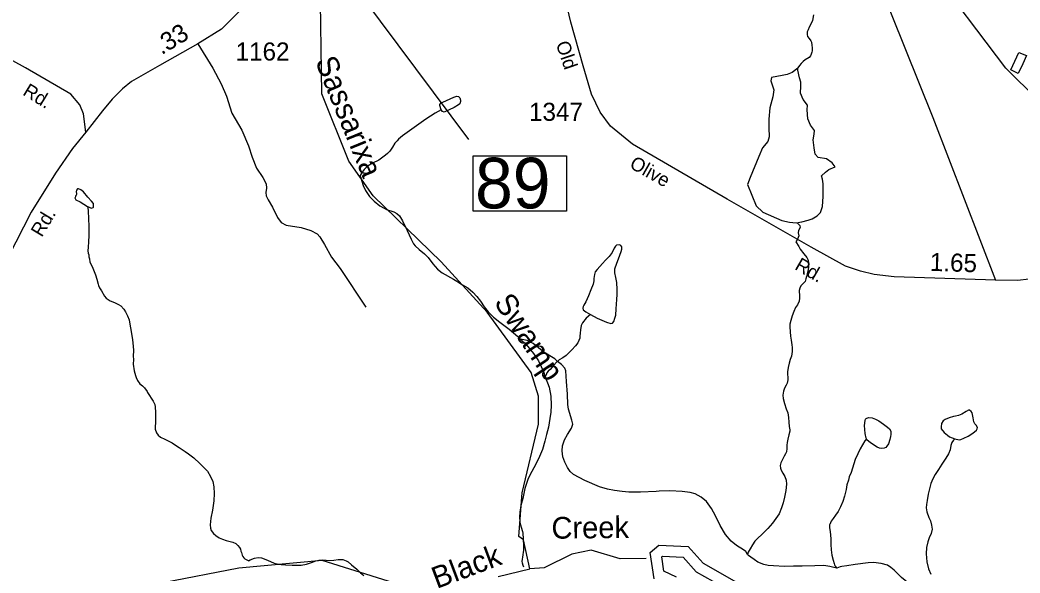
# Model space of a CAD drawing. Extents: x 2082433 to 2279600, y 546599 to 755198.
# Drawn here: x 2162677 to 2169582, y 625167 to 628988 of the extents above; entities that cross this region are included whole.
import ezdxf

# ---------------------------------------------------------------- set-up
doc = ezdxf.new("R2010")
doc.units = 0
for name, color, linetype in [('Exist Hydrographic Buffer Line', 7, 'Continuous'), ('Exist Hydrographic Creek Single Shore', 7, 'Continuous'), ('Exist Hydrographic Creek Single Shore Label', 7, 'Continuous'), ('Exist Hydrographic Lake Shore Label', 7, 'Continuous'), ('Exist Hydrographic Misc Water Feature', 7, 'Continuous'), ('Exist Hydrographic Pond Over 1500 Sq Ft', 7, 'Continuous'), ('Exist Road Non-System Type 51', 7, 'Continuous'), ('Exist Road Secondary Mileage Hundredths English Label', 7, 'Continuous'), ('Exist Road Secondary Structure Standard Bridge Number Label', 7, 'Continuous'), ('Exist Road Secondary Type 41 Attributed', 7, 'Continuous'), ('Exist Road Secondary Type 51 Attributed', 7, 'Continuous'), ('Exist Road Secondary Type 51 Label', 7, 'Continuous'), ('Exist Road Secondary Type 51 Number Label', 7, 'Continuous')]:
    doc.layers.add(name, color=color, linetype=linetype)

msp = doc.modelspace()

# ---------------------------------------------------------------- linework, layer by layer
at = {"layer": 'Exist Hydrographic Buffer Line'}
msp.add_lwpolyline([(2167210.8, 625138.9), (2167123.5, 625178.9), (2167108.3, 625277.9), (2167113.9, 625282.6), (2167256.3, 625276.2), (2167345.5, 625174.8), (2167577, 625045.1)], dxfattribs=at)
at = {"layer": 'Exist Hydrographic Creek Single Shore'}
msp.add_line((2165979.7, 625143.9), (2166196.7, 625195.3), dxfattribs=at)
for points in [[(2166196.7, 625195.3), (2166153.6, 625396.3), (2166120.8, 625419.9), (2166143.8, 625721.3), (2166257.8, 626194.6), (2166256.8, 626388.1), (2166205.7, 626553.2), (2165903.7, 626969.3), (2165584.8, 627317), (2165115.7, 627772.6), (2164947.7, 628012.2), (2164761.7, 628478.5), (2164748.8, 629269.3), (2164728.7, 629365.5), (2164756.1, 629514.4), (2164749.7, 629543.1), (2164739.6, 629558.9), (2164680.7, 629595.4), (2164646.7, 629625.7)], [(2168156.5, 629024.5), (2168148.6, 628984.8), (2168138.9, 628964.8), (2168127, 628938.6), (2168119.2, 628920.7), (2168113.1, 628906.6), (2168111.4, 628896.3), (2168111.4, 628888.6), (2168115.3, 628874.6), (2168125.4, 628860.5), (2168137.7, 628844.9), (2168141.6, 628834.6), (2168143.6, 628814.8), (2168145.9, 628795), (2168145.9, 628784.8), (2168145.9, 628774.7), (2168143.8, 628764.9), (2168140.1, 628752.8), (2168134.4, 628740.7), (2168126.4, 628728.6), (2168098.1, 628712.6), (2168084.6, 628702.5), (2168070.8, 628688.3), (2168058.7, 628674.3), (2168048.9, 628658.4), (2168044.8, 628652.1)], [(2163143.8, 627699.2), (2163147.9, 627675.1), (2163150.2, 627609.1), (2163152.5, 627569.4), (2163152.9, 627541.3), (2163153.1, 627499.2), (2163149.2, 627455.1), (2163147.3, 627419.3), (2163145.7, 627393.2), (2163147.7, 627377.5), (2163152, 627365.5), (2163153.5, 627351.5), (2163155.9, 627337.3), (2163159.8, 627315.2), (2163174.4, 627285.4), (2163198.8, 627227.4), (2163206.6, 627197.8), (2163217, 627163.8), (2163218.7, 627153.8), (2163225, 627137.9), (2163238.8, 627115.9), (2163261.3, 627080), (2163273, 627066.1), (2163285.3, 627056.1), (2163299.5, 627048.3), (2163329.2, 627036.5), (2163357.5, 627022.5), (2163373.3, 627012.8), (2163394, 626990.7), (2163405.9, 626972.6), (2163420, 626942.9), (2163430.1, 626917.1), (2163436.2, 626886.9), (2163444.5, 626835), (2163453.3, 626777.3), (2163459, 626733.4), (2163461.1, 626705.1), (2163459.6, 626665.2), (2163461.9, 626643.4), (2163457.8, 626611.1), (2163466, 626563.2), (2163474.4, 626531.6), (2163480.3, 626517.3), (2163488.5, 626497.4), (2163504.5, 626473.5), (2163522.8, 626459.8), (2163536.9, 626445.9), (2163554.8, 626420.1), (2163557.2, 626414), (2163597.2, 626354), (2163601.1, 626344.1), (2163607.3, 626330.2), (2163609.7, 626316.1), (2163613.6, 626276.1), (2163612, 626230.1), (2163611.8, 626206.3), (2163610.1, 626176.5), (2163610.5, 626160.2), (2163620.6, 626136.4), (2163630.2, 626118.3), (2163648.3, 626106.6), (2163676.6, 626092.6), (2163728.9, 626066.9), (2163758.8, 626045.3), (2163777.3, 626033.2), (2163796.9, 626021.3), (2163817.2, 626005.7), (2163841.4, 625989.8), (2163877.3, 625963.7), (2163919.8, 625924), (2163971.8, 625870.3), (2163991.9, 625834.4), (2164008.5, 625798.7), (2164016.5, 625762.6), (2164018.6, 625716.8), (2164014.9, 625666.7), (2164005.3, 625600.9), (2163995.4, 625544.8), (2163989.9, 625500.6), (2163991.7, 625476.8), (2163998.1, 625460.8), (2164014.3, 625440.9), (2164028.2, 625427.1), (2164052.2, 625410.9), (2164076.2, 625401.2), (2164100.4, 625391.4), (2164128.3, 625385.6), (2164146.5, 625379.6), (2164166.4, 625371.7), (2164180.6, 625357.8), (2164192.9, 625343.8), (2164198.8, 625331.9), (2164202.5, 625318), (2164206.8, 625308), (2164210.9, 625289.9), (2164214.8, 625280), (2164222.8, 625271.9), (2164228.8, 625264.1), (2164251.5, 625252.2), (2164255.4, 625250)], [(2168043.5, 627587.7), (2168061.4, 627568.4), (2168064.8, 627555.1), (2168052.8, 627533.9), (2168050.8, 627518.6), (2168054.8, 627496.7), (2168044.8, 627474.8), (2168032.9, 627455.5), (2168055.5, 627422.8), (2168064.1, 627404.9), (2168089.7, 627373), (2168110, 627347.3), (2168118, 627329), (2168122.1, 627307.3), (2168122.3, 627285), (2168118.8, 627259.2), (2168112.7, 627234.9), (2168106.7, 627215.2), (2168102.8, 627199.1), (2168097.3, 627180.9), (2168083.1, 627165.2), (2168069, 627151.1), (2168061.4, 627134.8), (2168057.1, 627118.8), (2168057.1, 627111.1), (2168059.6, 627086.8), (2168059.6, 627067), (2168055.9, 627044.8), (2168045.8, 627020.8), (2168032.1, 627001), (2168020, 626974.8), (2168008.1, 626944.5), (2167998.7, 626912.8), (2167992.5, 626886.5), (2167992.5, 626868.6), (2167995, 626834.6), (2167996.8, 626802.7), (2168001.5, 626776.9), (2168005.4, 626742.6), (2168007.7, 626724.8), (2168008.1, 626696.8), (2168003.6, 626664.6), (2167993.9, 626642.9), (2167988, 626616.7), (2167982, 626586.7), (2167976.7, 626556.7), (2167976.3, 626536.5), (2167978.8, 626522.7), (2167978.8, 626500.9), (2167975.1, 626478.7), (2167967.3, 626464.5), (2167955, 626444.4), (2167949.2, 626422.6), (2167945.3, 626396.4), (2167947.6, 626372.5), (2167955.6, 626338.5), (2167968.1, 626300.5), (2167978.2, 626272.6), (2167982.3, 626240.8), (2167984.5, 626208.8), (2167988.6, 626179), (2167990.9, 626166.9), (2167992.5, 626156.9), (2167992.5, 626146.7), (2167985.1, 626120.7), (2167979, 626090.8), (2167973.2, 626069), (2167971.4, 626050.6), (2167971.6, 626026.6), (2167969.7, 626004.6), (2167963.6, 625990.9), (2167953.8, 625974.6), (2167930, 625928.7), (2167926.1, 625910.6), (2167928.5, 625892.4), (2167932.2, 625876.8), (2167944.7, 625856.7), (2167958.5, 625832.7), (2167966.9, 625808.8), (2167968.5, 625780.9), (2167965, 625736.8), (2167955.2, 625690.9), (2167947.6, 625652.7), (2167935.7, 625616.7), (2167918.1, 625574.8), (2167908, 625560.5), (2167872.3, 625512.4), (2167840.6, 625474.2), (2167800.6, 625436), (2167768.8, 625405.9), (2167751, 625385.9), (2167735.6, 625361.5), (2167719.4, 625333.5), (2167705.4, 625311.7), (2167699.9, 625295.5)], [(2167699.9, 625295.5), (2167689.6, 625315.3), (2167671.6, 625327.3), (2167623.4, 625356.9), (2167587.1, 625386.8), (2167548.8, 625432.7), (2167510.6, 625494.4), (2167478.2, 625562.2), (2167452, 625612), (2167418, 625661.8), (2167379.4, 625691.5), (2167339.8, 625713.3), (2167303.5, 625723.3), (2167249.2, 625730.7), (2167163.5, 625734.3), (2167089.5, 625732.1), (2167069.6, 625729.8), (2166961.3, 625725.1), (2166881.5, 625726.6), (2166835.6, 625730.7), (2166781.7, 625736), (2166733.5, 625746.1), (2166677.3, 625763.5), (2166577, 625807.1), (2166498.9, 625848.5), (2166476.8, 625868.5), (2166456.9, 625896.3), (2166438.6, 625932.2), (2166424.5, 625970.1), (2166420.2, 626010.1), (2166423.9, 626046), (2166437.8, 626086.1), (2166457.5, 626124.5), (2166485.6, 626168.5), (2166494.8, 626196.3), (2166486.8, 626224.2), (2166464.7, 626300.2), (2166460.6, 626332.1), (2166458.1, 626402.2), (2166451.5, 626489.9), (2166444.8, 626564), (2166438.8, 626581.9), (2166416.9, 626607.9), (2166389, 626629.6)], [(2168522.8, 626093.8), (2168511.1, 626079.7), (2168477.2, 626025.6), (2168461.5, 625991.5), (2168443.8, 625951.6), (2168433.6, 625921.5), (2168426, 625891.4), (2168416.3, 625861.3), (2168402.4, 625831.3), (2168396.7, 625809.1), (2168386.6, 625777.3), (2168381.1, 625743.3), (2168369.4, 625697.2), (2168357.5, 625660.9), (2168341.5, 625623.2), (2168325.9, 625591), (2168308.3, 625566.9), (2168292.3, 625544.6), (2168278.3, 625524.8), (2168268.3, 625502.8), (2168266.3, 625498.7), (2168266.5, 625478.8), (2168270.4, 625454.6), (2168274.9, 625402.9), (2168275.1, 625364.7), (2168277.1, 625326.7), (2168283.5, 625290.8), (2168292.1, 625255.1), (2168297.6, 625233.1), (2168301.5, 625222.8), (2168305.6, 625214.9), (2168316.1, 625201.1)], [(2169132.6, 626093.3), (2169122.5, 626085), (2169110.7, 626069), (2169105.1, 626049.1), (2169099, 626017.2), (2169087.5, 625991), (2169069.6, 625960.9), (2169041.8, 625918.8), (2169018, 625882.7), (2168996.2, 625848.6), (2168980, 625818.7), (2168966.3, 625784.6), (2168958.7, 625758.6), (2168948.7, 625712.2), (2168941.1, 625668.4), (2168935.5, 625640.5), (2168933.3, 625616.5), (2168937.6, 625588.6), (2168951.5, 625550.4), (2168963.8, 625526.7), (2168971.8, 625496.6), (2168974.5, 625468.7), (2168968.1, 625438.8), (2168954.6, 625410.4), (2168944.8, 625382.3), (2168935.1, 625342.4), (2168933.3, 625300.5), (2168937.6, 625244.7), (2168950.1, 625194.6), (2168966.3, 625158.8)], [(2166999.8, 625266.6), (2166820.7, 625264.7), (2166620.7, 625324.5), (2166487.7, 625297.7), (2166296.8, 625203.1), (2166196.7, 625195.3)], [(2168316.1, 625201.1), (2168296, 625205), (2168268.1, 625210.8), (2168228.1, 625218.5), (2168166, 625216.1), (2168078, 625213.6), (2168018.1, 625213.3), (2167956, 625213), (2167880.1, 625216.8), (2167843.8, 625218.6), (2167812.1, 625226.3), (2167772.1, 625242), (2167745.8, 625259.8), (2167723.7, 625275.7), (2167707.9, 625287.4), (2167699.9, 625295.5)], [(2165447.6, 625039.9), (2164763.8, 625253.9), (2164188.6, 625200), (2163664.7, 625099.1)], [(2168965.1, 624998.9), (2168918.7, 625024.5), (2168828.5, 625082), (2168764.3, 625135.5), (2168713.9, 625187.3), (2168690.1, 625205.1), (2168665.9, 625220.9), (2168624.1, 625232.9), (2168569.7, 625238.7), (2168533.6, 625236.4), (2168444, 625225.6), (2168385.8, 625215.4), (2168351.8, 625211.2), (2168340.1, 625209.3), (2168316.1, 625201.1)]]:
    msp.add_lwpolyline(points, dxfattribs=at)
at = {"layer": 'Exist Hydrographic Lake Shore Label'}
msp.add_lwpolyline([(2167055.5, 625127.5), (2167027.8, 625308), (2167087.9, 625358.9), (2167291.5, 625349.6), (2167393.3, 625234), (2167624.7, 625104.4)], dxfattribs=at)
at = {"layer": 'Exist Hydrographic Misc Water Feature'}
for points in [[(2171988.9, 625463.1), (2171842.9, 625569.5), (2171716.8, 625752.5), (2171518.9, 626793), (2171391.7, 627156.5), (2171316.9, 627282.6), (2171173.8, 627439.7), (2170989.8, 627528.8), (2170522.9, 627702.2), (2170363.8, 627784.2), (2169483.7, 628654.9), (2168946.9, 629367.8), (2168425.8, 630172.2)], [(2169602, 628684.8), (2169568.5, 628618.9), (2169518.3, 628644.3), (2169573.9, 628762.9), (2169627.4, 628743), (2169602, 628684.8)], [(2165585.2, 628366.5), (2165577, 628396.5), (2165577, 628404.6), (2165582.9, 628412.6), (2165597.1, 628420.6), (2165672.5, 628455), (2165692.2, 628461.4), (2165704.7, 628459.1), (2165715, 628449.4), (2165718.7, 628435.5), (2165718.7, 628425.4), (2165712.9, 628409.2), (2165704.7, 628401.1), (2165675, 628382.9), (2165605.5, 628350.8), (2165595.4, 628356.8), (2165585.2, 628366.5)], [(2165585.2, 628366.5), (2165543.2, 628344.4), (2165479.6, 628304.1), (2165398, 628245.5), (2165318.4, 628189), (2165290.5, 628164.8), (2165280.5, 628152.9), (2165264.7, 628136.7), (2165248.7, 628110.7), (2165238.9, 628094.7), (2165230.9, 628082.6), (2165215.1, 628066.7), (2165200.7, 628054.7), (2165155, 628020.2), (2165111.5, 627998), (2165081.6, 627979.8), (2165069.7, 627971.9), (2165053.7, 627955.6), (2165040, 627935.8), (2165026, 627913.6), (2165024, 627909.4)], [(2165024, 627909.4), (2165029.9, 627899.6), (2165035.9, 627881.7), (2165046.1, 627843.6), (2165062.7, 627809.9), (2165091, 627767.9), (2165123, 627736.3), (2165162.8, 627704.3), (2165191.3, 627688.7), (2165207.5, 627678.5), (2165257.5, 627662.8), (2165279.3, 627651), (2165297.5, 627635.3), (2165317.8, 627601.4), (2165349.8, 627533.7), (2165378.1, 627473.9), (2165394.5, 627441.8), (2165404.5, 627427.7), (2165432.8, 627401.9), (2165471, 627372.2), (2165495, 627346.3), (2165527.2, 627304.5), (2165559.2, 627266.8), (2165591.3, 627240.9), (2165670.1, 627197.4), (2165694.1, 627183.6), (2165707.8, 627173.8), (2165731.8, 627158), (2165769.7, 627138.1), (2165804.4, 627108.1), (2165832.1, 627078.4), (2165856.7, 627044.7), (2165881.1, 627006.9), (2165909, 626971), (2165947.3, 626935.3), (2165991, 626899.4), (2166053.7, 626851.9), (2166113.8, 626800.1), (2166133.9, 626782.1)], [(2163143.8, 627699.2), (2163150, 627697.1), (2163167.6, 627689.1), (2163181.8, 627691.5), (2163184, 627695.2), (2163185.7, 627705.5), (2163183.6, 627721.2), (2163171.5, 627737.3), (2163145.5, 627765.1), (2163115.3, 627800.9), (2163097.3, 627815), (2163081.3, 627820.7), (2163073.1, 627820.7), (2163067.2, 627812.6), (2163065.1, 627800.8), (2163067, 627788.7), (2163067.6, 627782.5), (2163065.5, 627776.8), (2163061.4, 627770.5), (2163057.5, 627762.6), (2163055.5, 627758.4), (2163057.5, 627754.5), (2163059.4, 627750.5), (2163063.5, 627746.7), (2163091.8, 627730.7), (2163143.8, 627699.2)], [(2166616.6, 626952.9), (2166662.5, 626927.3), (2166727.1, 626901.3), (2166756.9, 626891.5), (2166767.1, 626893.7), (2166776.8, 626903.9), (2166784.7, 626927.9), (2166790.5, 626947.7), (2166794.4, 626991.7), (2166798.3, 627057.7), (2166800.1, 627091.9), (2166799.7, 627126), (2166797.5, 627173.7), (2166791.1, 627209.6), (2166785.2, 627241.8), (2166785.2, 627267.7), (2166798.7, 627307.8), (2166808.7, 627337.9), (2166828, 627387.8), (2166832.5, 627403.7), (2166832.1, 627420), (2166825.8, 627429.8), (2166816.1, 627433.7), (2166796, 627431.9), (2166788, 627425.8), (2166780.2, 627411.6), (2166766.3, 627381.7), (2166744.6, 627353.3), (2166720.6, 627329.4), (2166698.6, 627305.1), (2166663.2, 627265), (2166649, 627248.9), (2166643.1, 627228.7), (2166639.4, 627200.9), (2166639.6, 627185.1), (2166633.8, 627162.8), (2166617.6, 627124.7), (2166602.3, 627082.8), (2166584, 627040.6), (2166570.7, 627018.7), (2166564.7, 627008.6), (2166562.3, 626996.4), (2166566.6, 626986.4), (2166584.8, 626970.7), (2166616.6, 626952.9)], [(2166616.6, 626952.9), (2166587.1, 626928.5), (2166561, 626894.8), (2166551.2, 626876.4), (2166547.1, 626846.6), (2166545.5, 626824.5), (2166543.6, 626802.5), (2166541.8, 626788.6), (2166527.8, 626758.3), (2166512.2, 626736.3), (2166488.4, 626708.3), (2166448.5, 626670.1), (2166424.5, 626653.8), (2166398.8, 626639.9), (2166389, 626629.6)], [(2166389, 626629.6), (2166370.3, 626645.8), (2166294.1, 626693), (2166220, 626752.9), (2166178.2, 626772.6), (2166133.9, 626782.1)], [(2166133.9, 626782.1), (2166172.1, 626746.4), (2166222.3, 626682.8), (2166256.9, 626632.9), (2166275, 626592.9), (2166291, 626559.2), (2166303.3, 626523.3)], [(2166389, 626629.6), (2166384.5, 626625.8), (2166363, 626603.5), (2166337.1, 626573.3), (2166324.8, 626561.4), (2166314.8, 626549.6), (2166309.4, 626537.4), (2166303.3, 626523.3)], [(2166303.3, 626523.3), (2166331.8, 626451.7), (2166342.2, 626389.7), (2166344.3, 626325.7), (2166342.7, 626277.7), (2166336.5, 626233.6), (2166325.4, 626173.6), (2166313.5, 626123.5), (2166300, 626077.3), (2166283.8, 626021.3), (2166264.3, 625971.2), (2166236.9, 625914.9), (2166200.8, 625846.9), (2166183.1, 625812.7), (2166163.9, 625750.7), (2166147.9, 625682.5), (2166136.2, 625632.8), (2166128.6, 625586.5), (2166126.7, 625552.7), (2166129, 625520.8), (2166130.8, 625506.7), (2166147.4, 625454.7), (2166149.5, 625442.6), (2166151.5, 625403), (2166154.2, 625352.7), (2166153.8, 625322.7), (2166152, 625310.9), (2166150.1, 625292.9), (2166146.2, 625276.9), (2166144.8, 625262.9), (2166142.5, 625247), (2166144.6, 625236.9), (2166148.3, 625221), (2166152.8, 625208.9)], [(2169132.6, 626093.3), (2169162.5, 626087.5), (2169172.8, 626089.6), (2169194.5, 626097.7), (2169224.9, 626111.8), (2169256.2, 626132.2), (2169280.4, 626154.1), (2169286.4, 626162.1), (2169288, 626172), (2169278, 626188.1), (2169269.8, 626198.3), (2169262, 626212), (2169257.9, 626238.2), (2169251.5, 626274), (2169245.4, 626283.9), (2169233.7, 626291.8), (2169225.5, 626291.8), (2169209.3, 626283.7), (2169180, 626265.4), (2169157.8, 626255.3), (2169135.9, 626251.4), (2169123.6, 626249.2), (2169093.8, 626239), (2169064.3, 626226.9), (2169051.8, 626219), (2169039.9, 626200.6), (2169036.4, 626176.8), (2169038.3, 626162.7), (2169058.6, 626136.9), (2169080.7, 626118.9), (2169094.9, 626107.1), (2169132.6, 626093.3)], [(2168522.8, 626093.8), (2168518.9, 626099.6), (2168512.9, 626131.8), (2168508.2, 626185.6), (2168512.1, 626221.9), (2168516, 626229.8), (2168520.1, 626233.7), (2168536.3, 626241.8), (2168560.3, 626238.1), (2168584.1, 626230.1), (2168608.1, 626218.4), (2168640.1, 626196.5), (2168666.3, 626174.7), (2168680.9, 626162.8), (2168688.9, 626146.9), (2168690.7, 626124.8), (2168688.7, 626110.8), (2168682.5, 626088.7), (2168673.3, 626058.9), (2168662.8, 626042.6), (2168655.2, 626034.8), (2168643.5, 626030.5), (2168625.3, 626028.4), (2168611.1, 626030.5), (2168595.6, 626036.2), (2168549, 626065.9), (2168525, 626087.7), (2168522.8, 626093.8)], [(2164255.4, 625250), (2164266.9, 625258.3), (2164297.1, 625270.4), (2164321, 625274.5), (2164345, 625272.5), (2164375, 625261.1), (2164407, 625246.9), (2164431, 625235.2), (2164453.5, 625229.4), (2164481.2, 625225.5), (2164509.5, 625223.7), (2164557.1, 625221.8), (2164619.2, 625222.2), (2164655.1, 625228.5), (2164689.1, 625238.8), (2164719.3, 625250.8), (2164741.2, 625254.8), (2164762.7, 625257.2), (2164791, 625255.4), (2164814.8, 625253.4), (2164843.3, 625255.6), (2164874.7, 625259.8), (2164888.6, 625259.7), (2164906.5, 625259.8), (2164929, 625252), (2164943, 625244.2), (2164965.1, 625224.2), (2165003.3, 625192.5), (2165027.2, 625168.6), (2165051.4, 625150.7)]]:
    msp.add_lwpolyline(points, dxfattribs=at)
at = {"layer": 'Exist Hydrographic Pond Over 1500 Sq Ft'}
msp.add_lwpolyline([(2167699.3, 627850.6), (2167759, 627703.2), (2167805.5, 627660.7), (2167937, 627602.3), (2167989.1, 627590.3), (2168035.2, 627586.3), (2168074.7, 627593), (2168120.2, 627604.9), (2168145.8, 627614.9), (2168181.3, 627634.1), (2168204.2, 627658.7), (2168218.5, 627699.2), (2168222.5, 627768.2), (2168222.5, 627834.6), (2168222.5, 627855.9), (2168218.5, 627889.1), (2168211.8, 627911.7), (2168239.7, 627936.9), (2168262.3, 627955.5), (2168306.1, 627972.7), (2168284.9, 628002), (2168245, 628028.5), (2168189.3, 628039.1), (2168168, 628060.4), (2168160, 628104.2), (2168153.4, 628160), (2168160, 628199.8), (2168162.7, 628225.1), (2168134.8, 628262.2), (2168116.2, 628306.1), (2168112.9, 628367.1), (2168114.2, 628399), (2168085, 628438.9), (2168066.4, 628482.7), (2168069.1, 628530.5), (2168069.1, 628559.7), (2168059.8, 628588.9), (2168047.8, 628640.7), (2168047.8, 628655.3), (2168008, 628626.1), (2167974.8, 628611.5), (2167938.9, 628604.8), (2167865.9, 628590.2), (2167861.9, 628567.7), (2167883.2, 628506.6), (2167875.2, 628457.4), (2167855.3, 628381.8), (2167847.3, 628302.1), (2167847.3, 628243.6), (2167850, 628181.2), (2167840.7, 628148), (2167803.5, 628104.2), (2167778.3, 628045.8), (2167718.5, 627899.7)], close=True, dxfattribs=at)
at = {"layer": 'Exist Road Non-System Type 51'}
for points in [[(2168279.4, 630310.8), (2168388.6, 629737.7), (2168596.8, 629267.9), (2168979.3, 628315.2), (2169411.8, 627190.6)], [(2163904.5, 628824), (2164008, 628655.6), (2164065.9, 628546.8), (2164102.7, 628462.6), (2164138.7, 628345), (2164208.9, 628227.5), (2164254.5, 628118.7), (2164279.9, 628041.5), (2164309.8, 627964.3), (2164353.6, 627901.1), (2164376.4, 627855.5), (2164378.2, 627825.7), (2164374.7, 627795.9), (2164376.4, 627773.1), (2164390.5, 627745), (2164420.3, 627695.9), (2164454.5, 627623.9), (2164480.8, 627588.8), (2164515.9, 627571.3), (2164617.7, 627553.8), (2164686.1, 627534.5), (2164728.2, 627511.6), (2164747.5, 627490.6), (2164779.1, 627436.2), (2164828.2, 627350.2), (2164887.9, 627271.3), (2165064.2, 627002.8)]]:
    msp.add_lwpolyline(points, dxfattribs=at)
at = {"layer": 'Exist Road Secondary Structure Standard Bridge Number Label'}
msp.add_line((2164848.3, 629405.1), (2165774.2, 628162.8), dxfattribs=at)
msp.add_lwpolyline([(2165807, 628048.9), (2166451.1, 628048.9), (2166451.1, 627666.6), (2165807, 627666.6)], close=True, dxfattribs=at)
at = {"layer": 'Exist Road Secondary Type 41 Attributed'}
msp.add_lwpolyline([(2169644.9, 627197.6), (2169564, 627188.6), (2169411.8, 627190.6), (2168713.1, 627214.5), (2168575, 627229.1), (2168479.4, 627253), (2168377.2, 627286.2), (2168140.1, 627417.7), (2167559.2, 627751), (2166907.1, 628130.8), (2166754.4, 628255.6), (2166684.1, 628351.2), (2166623, 628474.7), (2166564.5, 628671.2), (2166479.6, 628974), (2166458.3, 629069.6), (2166471.6, 629173.2), (2166488.8, 629340.5), (2166482.2, 629640.6), (2166473.6, 629843.8)], dxfattribs=at)
at = {"layer": 'Exist Road Secondary Type 51 Attributed'}
for points in [[(2163130.8, 628213.4), (2163115, 628339.8), (2163090.4, 628401.2), (2163029, 628476.6), (2162715, 628657.3), (2162321.7, 628874.4), (2161799.5, 629210.1), (2161677.9, 629306.1), (2161609.2, 629378), (2161442.5, 629598.2), (2161244.6, 629866.3), (2161150.3, 629969.9), (2161052.2, 630058.2), (2160864.2, 630185.7)], [(2164455.1, 629323.3), (2164286.5, 629141.3), (2164159, 629013.8), (2164068.5, 628925.7), (2163904.5, 628824), (2163641.3, 628674.9), (2163446.6, 628562.6), (2163386, 628513.4), (2163312.4, 628441.5), (2163246.8, 628360.2), (2163130.8, 628213.4)], [(2163130.8, 628213.4), (2163039.5, 628101.1), (2162922, 627931), (2162753.5, 627659.8), (2162486.7, 627142.6), (2162365.3, 626933.1), (2162104.7, 626616.9), (2161723.8, 626189.7), (2161698.4, 626157.5)]]:
    msp.add_lwpolyline(points, dxfattribs=at)

# ---------------------------------------------------------------- texts
at = {"layer": 'Exist Hydrographic Creek Single Shore Label'}
for s, rotation, p in [('Sassarixa', 292.22503, (2164713.6, 628702.3)), ('Swamp', 303.62964, (2165945.5, 627036.2)), ('Creek', 0.62335, (2166347.5, 625403.6)), ('Black', 20.62445, (2165554.7, 625056.2))]:
    msp.add_text(s, height=150, rotation=rotation, dxfattribs=at).set_placement(p)
at = {"layer": 'Exist Road Secondary Mileage Hundredths English Label'}
for s, rotation, p in [('.33', 31.12041, (2163654.6, 628744.4)), ('1.65', 358.19727, (2168957.9, 627255))]:
    msp.add_text(s, height=125, rotation=rotation, dxfattribs=at).set_placement(p)
at = {"layer": 'Exist Road Secondary Structure Standard Bridge Number Label'}
msp.add_text('89', height=350, dxfattribs=at).set_placement((2165819.5, 627686.4))
at = {"layer": 'Exist Road Secondary Type 51 Label'}
for s, rotation, p in [('Old', 288.67667, (2166375.7, 628825)), ('Rd.', 328.60618, (2162689.8, 628474.6)), ('Olive', 330.53464, (2166878.9, 627971.2)), ('Rd.', 59.04249, (2162827.3, 627482.5)), ('Rd.', 330.01923, (2168020, 627269.2))]:
    msp.add_text(s, height=95, rotation=rotation, dxfattribs=at).set_placement(p)
at = {"layer": 'Exist Road Secondary Type 51 Number Label'}
for s, p in [('1162', (2164166.1, 628708.3)), ('1347', (2166191.8, 628291.5))]:
    msp.add_text(s, height=125, dxfattribs=at).set_placement(p)

doc.saveas('drawing.dxf')
